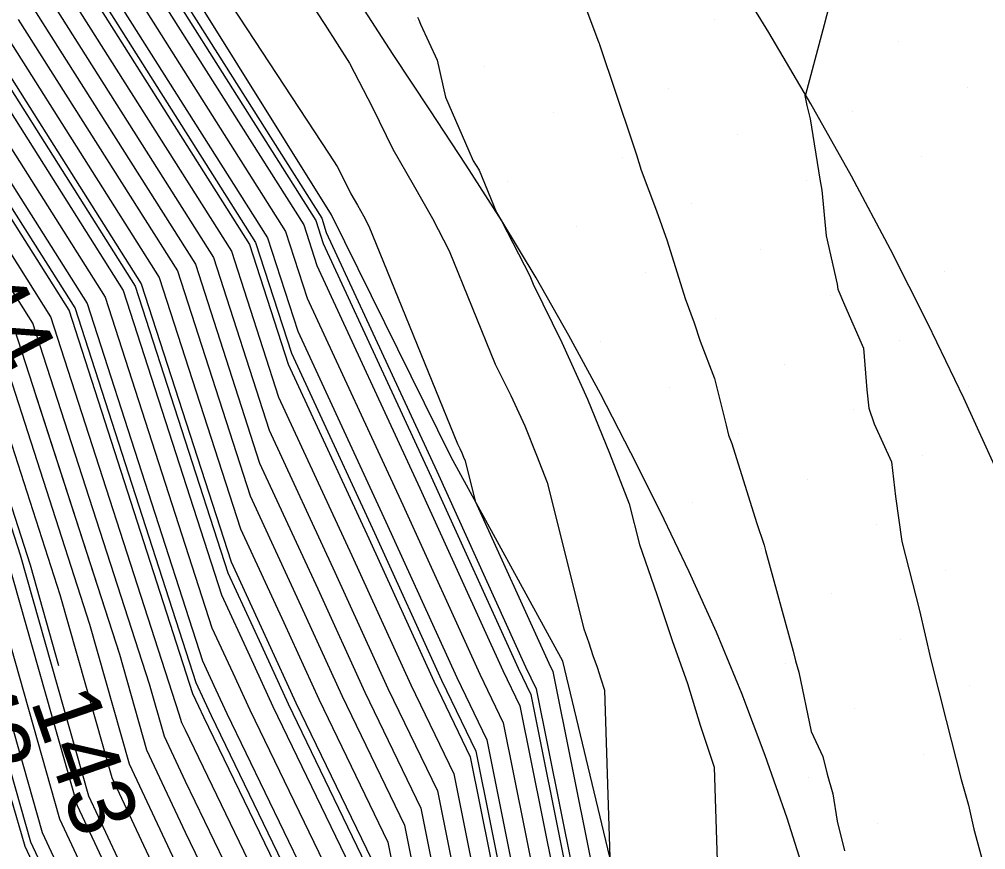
# Model space of a CAD drawing. Extents: x 2354170 to 2357230, y 866100 to 868290.
# Drawn here: x 2355304.97 to 2355334.11, y 867336.1 to 867361.15 of the extents above; entities that cross this region are included whole.
import ezdxf

# ---------------------------------------------------------------- set-up
doc = ezdxf.new("R2010")
doc.units = 0
for name, color, linetype in [('Default', 7, 'Continuous'), ('DTM Contours Major', 7, 'Continuous'), ('DTM Contours Minor', 7, 'Continuous'), ('Exist DTM Breakline', 7, 'Continuous'), ('Exist DTM QL2 LIDAR Elevation Point', 7, 'Continuous'), ('Exist DTM Scan Elevation Point', 7, 'Continuous'), ('Exist Roads EOP', 7, 'Continuous'), ('PH Exist DTM Breakline', 7, 'Continuous')]:
    doc.layers.add(name, color=color, linetype=linetype)

msp = doc.modelspace()

# ---------------------------------------------------------------- linework, layer by layer
at = {"layer": 'Default'}
for points in [[(2355306.165, 867341.65), (2355305.302, 867344.687), (2355303.202, 867351.188), (2355301.616, 867353.695), (2355292.552, 867364.861), (2355289.758, 867368.256), (2355288.278, 867369.956), (2355278.16, 867380.772), (2355273.762, 867384.023), (2355263.412, 867391.351), (2355261.241, 867392.728), (2355259.752, 867393.657), (2355256.753, 867395.336), (2355248.97, 867399.785), (2355238.706, 867405.589), (2355234.801, 867407.888)], [(2355282.878, 867385.864), (2355282.54, 867385.36), (2355282.76, 867385.079), (2355283.173, 867383.169), (2355289.072, 867376.866), (2355292.464, 867374.185), (2355294.974, 867371.631), (2355297.38, 867368.53), (2355304.385, 867359.902), (2355308.645, 867353.167), (2355311.353, 867344.783), (2355312.436, 867342.447), (2355313.303, 867340.534), (2355315.587, 867335.818), (2355316.732, 867330.114), (2355317.511, 867325.449), (2355318.692, 867320.721), (2355319.009, 867316.194), (2355319.731, 867311.66), (2355320.166, 867304.517), (2355320.381, 867300.137), (2355320.604, 867297.426)], [(2355294.517, 867374.628), (2355296.863, 867372.241), (2355300.178, 867367.969), (2355305.215, 867361.764), (2355310.278, 867353.761), (2355312.215, 867347.765), (2355313.974, 867343.968), (2355315.383, 867340.859), (2355317.078, 867337.36), (2355318.527, 867330.141), (2355319.117, 867326.608), (2355320.55, 867320.871), (2355320.935, 867315.38), (2355321.481, 867311.955), (2355321.993, 867303.532), (2355322.159, 867300.158), (2355323.164, 867287.932), (2355324.04, 867281.913)], [(2355301.27, 867373.665), (2355306.706, 867366.66), (2355307.153, 867366.109), (2355314.088, 867355.146), (2355314.225, 867354.721), (2355317.564, 867347.516), (2355320.238, 867341.616), (2355320.557, 867340.959), (2355322.717, 867330.203), (2355322.866, 867329.311), (2355323.291, 867327.608)], [(2355300.64, 867373.462), (2355305.773, 867366.847), (2355306.876, 867365.488), (2355313.544, 867354.948), (2355313.938, 867353.727), (2355317.051, 867347.009), (2355319.545, 867341.508), (2355320.06, 867340.445), (2355322.118, 867330.194), (2355322.33, 867328.925), (2355324.266, 867321.173), (2355324.787, 867313.752), (2355324.979, 867312.545), (2355325.647, 867301.56), (2355325.714, 867300.2), (2355326.119, 867295.271), (2355327.988, 867282.433), (2355328.31, 867280.548), (2355330.802, 867260.01)], [(2355304.049, 867373.524), (2355307.327, 867368.081), (2355307.569, 867367.603), (2355307.77, 867367.204), (2355307.944, 867366.871), (2355308.103, 867366.578), (2355308.273, 867366.304), (2355308.443, 867366.031), (2355314.315, 867357.077), (2355314.553, 867356.706), (2355314.775, 867356.279), (2355314.968, 867355.881), (2355315.163, 867355.541), (2355315.348, 867355.217), (2355315.509, 867354.904), (2355318.183, 867348.345), (2355318.251, 867348.207), (2355318.312, 867348.074), (2355318.363, 867347.946), (2355318.41, 867347.827), (2355318.714, 867346.618), (2355320.932, 867341.725), (2355321.054, 867341.473), (2355323.315, 867330.211)], [(2355319.643, 867280.272), (2355319.601, 867280.761), (2355318.011, 867300.109), (2355317.729, 867305.831), (2355317.399, 867311.266), (2355316.442, 867317.28), (2355316.214, 867320.52), (2355315.369, 867323.905), (2355314.338, 867330.079), (2355313.598, 867333.762), (2355310.529, 867340.101), (2355310.384, 867340.419), (2355310.204, 867340.808), (2355306.468, 867352.375), (2355303.277, 867357.419), (2355293.65, 867369.278), (2355292.456, 867370.817), (2355291.21, 867372.085), (2355290.32, 867372.788)], [(2355300.018, 867371.22), (2355302.975, 867367.408), (2355306.046, 867363.626), (2355311.911, 867354.354), (2355313.077, 867350.746), (2355315.513, 867345.488), (2355317.464, 867341.183), (2355318.569, 867338.903), (2355320.323, 867330.167), (2355320.724, 867327.767), (2355322.408, 867321.022), (2355322.861, 867314.566), (2355323.23, 867312.25), (2355323.82, 867302.546), (2355323.936, 867300.179), (2355324.641, 867291.602), (2355326.061, 867281.851), (2355326.643, 867278.442), (2355326.807, 867277.088)], [(2355301.11, 867367.782), (2355305.492, 867362.385), (2355310.822, 867353.959), (2355312.502, 867348.758), (2355314.487, 867344.475), (2355316.077, 867340.967), (2355317.575, 867337.874), (2355319.126, 867330.15), (2355319.653, 867326.994), (2355321.169, 867320.922), (2355321.577, 867315.109), (2355322.064, 867312.053), (2355322.602, 867303.203), (2355322.751, 867300.165), (2355323.656, 867289.155), (2355324.776, 867281.463), (2355325.532, 867277.037), (2355327.194, 867263.344)], [(2355302.043, 867367.595), (2355305.769, 867363.006), (2355311.367, 867354.156), (2355312.789, 867349.752), (2355315, 867344.981), (2355316.771, 867341.075), (2355318.072, 867338.389), (2355319.724, 867330.158), (2355320.188, 867327.38), (2355321.789, 867320.972), (2355322.219, 867314.837), (2355322.647, 867312.152), (2355323.211, 867302.875), (2355323.344, 867300.172), (2355324.149, 867290.378), (2355325.418, 867281.657), (2355326.087, 867277.74), (2355327.915, 867262.677)], [(2355303.908, 867367.221), (2355306.322, 867364.247), (2355312.455, 867354.552), (2355313.364, 867351.74), (2355316.025, 867345.995), (2355318.158, 867341.292), (2355319.066, 867339.417), (2355320.921, 867330.176), (2355321.259, 867328.153), (2355323.027, 867321.072), (2355323.503, 867314.294), (2355323.813, 867312.348), (2355324.429, 867302.218), (2355324.529, 867300.186), (2355325.134, 867292.825), (2355326.703, 867282.045), (2355327.198, 867279.144), (2355329.359, 867261.344)], [(2355304.841, 867367.034), (2355306.599, 867364.868), (2355313, 867354.75), (2355313.651, 867352.733), (2355316.538, 867346.502), (2355318.851, 867341.4), (2355319.563, 867339.931), (2355321.52, 867330.185), (2355321.795, 867328.539), (2355323.647, 867321.122), (2355324.145, 867314.023), (2355324.396, 867312.447), (2355325.038, 867301.889), (2355325.121, 867300.193), (2355325.627, 867294.048), (2355327.345, 867282.239), (2355327.754, 867279.846), (2355330.081, 867260.677)], [(2355311.908, 867364.455), (2355314.178, 867360.994), (2355314.928, 867359.826), (2355315.624, 867358.484), (2355316.232, 867357.232), (2355316.847, 867356.162), (2355317.426, 867355.142), (2355317.934, 867354.16), (2355319.323, 867350.751), (2355319.792, 867349.801), (2355320.209, 867348.882), (2355320.562, 867348.004), (2355320.884, 867347.181), (2355321.996, 867342.76), (2355322.141, 867342.343), (2355322.268, 867341.962), (2355322.395, 867341.605), (2355322.5, 867341.26), (2355322.616, 867340.913), (2355322.779, 867335.871)], [(2355321.371, 867363.326), (2355322.447, 867360.439), (2355322.45, 867360.432), (2355322.452, 867360.428), (2355322.464, 867360.391), (2355323.458, 867357.418), (2355323.584, 867357.055), (2355323.726, 867356.595), (2355324.182, 867355.373), (2355324.503, 867354.466), (2355325.043, 867352.727), (2355325.321, 867351.997), (2355325.501, 867351.444), (2355325.928, 867350.316), (2355326.282, 867348.909), (2355326.356, 867348.607), (2355326.456, 867348.357), (2355327.204, 867345.975), (2355327.426, 867345.292), (2355327.47, 867345.126), (2355328.303, 867342.088), (2355328.377, 867341.795), (2355328.476, 867341.462), (2355328.848, 867339.669), (2355329.203, 867338.917), (2355329.333, 867338.382), (2355329.504, 867337.784), (2355329.629, 867336.963), (2355329.855, 867336.068)], [(2355329.45, 867361.801), (2355329.239, 867360.982), (2355328.68, 867358.866), (2355328.66, 867358.845), (2355328.715, 867358.543), (2355328.814, 867358.148), (2355329.114, 867356.331), (2355329.165, 867355.995), (2355329.301, 867354.612), (2355329.634, 867353.16), (2355329.652, 867353.009), (2355329.855, 867352.541), (2355330.428, 867351.233), (2355330.525, 867349.977), (2355330.586, 867349.416), (2355330.751, 867348.95), (2355331.272, 867347.797), (2355331.395, 867346.76), (2355331.582, 867345.402), (2355332.118, 867343.322), (2355332.453, 867341.828), (2355332.918, 867340), (2355333.375, 867338.221), (2355333.59, 867337.445), (2355333.75, 867336.727), (2355334.024, 867335.729)], [(2355304.938, 867361.144), (2355309.734, 867353.563), (2355311.928, 867346.771), (2355313.461, 867343.461), (2355314.69, 867340.75), (2355316.581, 867336.846), (2355317.929, 867330.132), (2355318.582, 867326.222), (2355319.931, 867320.821), (2355320.293, 867315.652), (2355320.897, 867311.857), (2355321.384, 867303.86), (2355321.566, 867300.151), (2355322.671, 867286.709), (2355323.491, 867281.075), (2355324.421, 867275.633)], [(2355316.972, 867361.208), (2355317.019, 867361.131), (2355317.064, 867361.003), (2355317.566, 867359.915), (2355317.823, 867358.801), (2355318.526, 867357.182), (2355318.652, 867356.876), (2355318.836, 867356.6), (2355319.362, 867355.318), (2355319.505, 867355.067), (2355320.359, 867353.415), (2355320.464, 867353.157), (2355321.332, 867351.396), (2355322.106, 867349.689), (2355322.762, 867348.061), (2355323.358, 867346.535), (2355323.666, 867345.312), (2355324.195, 867343.795), (2355324.658, 867342.412), (2355325.118, 867341.113), (2355325.501, 867339.859), (2355325.923, 867338.595), (2355326.085, 867333.57)], [(2355304.661, 867360.523), (2355309.19, 867353.365), (2355311.64, 867345.777), (2355312.949, 867342.954), (2355313.996, 867340.642), (2355316.084, 867336.332), (2355317.331, 867330.123), (2355318.046, 867325.836), (2355319.311, 867320.771), (2355319.651, 867315.923), (2355320.314, 867311.758), (2355320.775, 867304.189), (2355320.974, 867300.144), (2355322.179, 867285.486), (2355322.849, 867280.881), (2355323.865, 867274.931)], [(2355304.108, 867359.282), (2355308.101, 867352.969), (2355311.066, 867343.79), (2355311.923, 867341.94), (2355312.609, 867340.426), (2355315.09, 867335.304), (2355316.134, 867330.105), (2355316.975, 867325.063), (2355318.072, 867320.671), (2355318.368, 867316.466), (2355319.148, 867311.562), (2355319.557, 867304.846), (2355319.788, 867300.13), (2355321.193, 867283.039), (2355321.564, 867280.494), (2355322.754, 867273.527)], [(2355303.831, 867358.661), (2355307.557, 867352.771), (2355310.779, 867342.796), (2355311.41, 867341.433), (2355311.916, 867340.317), (2355314.593, 867334.79), (2355315.535, 867330.097), (2355316.44, 867324.677), (2355317.453, 867320.62), (2355317.726, 867316.737), (2355318.565, 867311.463), (2355318.948, 867305.174), (2355319.196, 867300.123), (2355320.701, 867281.816), (2355320.922, 867280.3), (2355322.199, 867272.824)], [(2355303.554, 867358.04), (2355307.012, 867352.573), (2355310.492, 867341.802), (2355310.897, 867340.926), (2355311.222, 867340.209), (2355314.095, 867334.276), (2355314.937, 867330.088), (2355315.905, 867324.291), (2355316.834, 867320.57), (2355317.084, 867317.009), (2355317.982, 867311.365), (2355318.339, 867305.503), (2355318.603, 867300.116), (2355320.208, 867280.593), (2355320.279, 867280.106), (2355321.643, 867272.122)], [(2355319.975, 867273.978), (2355319.122, 867279.381), (2355319.013, 867280.763), (2355318.892, 867282.181), (2355317.418, 867300.102), (2355317.12, 867306.16), (2355316.816, 867311.168), (2355315.8, 867317.552), (2355315.595, 867320.47), (2355314.834, 867323.519), (2355313.74, 867330.07), (2355313.101, 867333.248), (2355309.975, 867339.704), (2355309.869, 867339.931), (2355309.794, 867340.195), (2355305.924, 867352.178), (2355303.001, 867356.799)], [(2355319.975, 867270.024), (2355318.563, 867278.966), (2355318.383, 867281.253), (2355318.182, 867283.601), (2355316.826, 867300.095), (2355316.511, 867306.488), (2355316.233, 867311.07), (2355315.158, 867317.823), (2355314.976, 867320.42), (2355314.298, 867323.132), (2355313.141, 867330.061), (2355312.604, 867332.734), (2355309.975, 867338.164), (2355309.344, 867339.516), (2355308.896, 867341.094), (2355305.38, 867351.98), (2355302.724, 867356.178)], [(2355318.759, 867269.818), (2355317.445, 867278.136), (2355317.122, 867282.235), (2355316.762, 867286.44), (2355315.641, 867300.081), (2355315.293, 867307.145), (2355315.067, 867310.873), (2355313.874, 867318.366), (2355313.737, 867320.319), (2355313.227, 867322.36), (2355311.944, 867330.044), (2355311.61, 867331.706), (2355309.975, 867335.083), (2355308.293, 867338.686), (2355307.099, 867342.891), (2355304.291, 867351.584)], [(2355318.15, 867269.72), (2355316.886, 867277.722), (2355316.492, 867282.725), (2355316.052, 867287.86), (2355315.048, 867300.074), (2355314.684, 867307.474), (2355314.484, 867310.775), (2355313.232, 867318.637), (2355313.118, 867320.269), (2355312.692, 867321.974), (2355311.346, 867330.035), (2355311.113, 867331.192), (2355309.975, 867333.543), (2355307.768, 867338.271), (2355306.201, 867343.789), (2355303.747, 867351.386)], [(2355319.985, 867251.785), (2355319.975, 867251.867), (2355319.19, 867260.343), (2355319.368, 867269.916), (2355318.004, 867278.551), (2355317.752, 867281.744), (2355317.472, 867285.02), (2355316.233, 867300.088), (2355315.902, 867306.817), (2355315.65, 867310.971), (2355314.516, 867318.094), (2355314.356, 867320.369), (2355313.763, 867322.746), (2355312.543, 867330.052), (2355312.107, 867332.22), (2355309.975, 867336.624), (2355308.819, 867339.101), (2355307.997, 867341.992), (2355305.42, 867349.972)], [(2355314.651, 867276.062), (2355313.97, 867284.688), (2355313.213, 867293.538), (2355312.678, 867300.046), (2355312.248, 867308.788), (2355312.151, 867310.381), (2355310.664, 867319.723), (2355310.64, 867320.068), (2355310.55, 867320.429), (2355309.975, 867323.873), (2355308.997, 867329.247), (2355308.828, 867329.839), (2355305.667, 867336.61), (2355302.607, 867347.382)], [(2355315.21, 867276.477), (2355314.601, 867284.197), (2355313.923, 867292.118), (2355313.27, 867300.053), (2355312.857, 867308.459), (2355312.734, 867310.48), (2355311.306, 867319.451), (2355311.259, 867320.118), (2355311.085, 867320.815), (2355309.975, 867327.466), (2355309.569, 867329.696), (2355309.499, 867329.942), (2355306.192, 867337.025), (2355303.505, 867346.484)], [(2355304.404, 867345.586), (2355306.717, 867337.441), (2355309.975, 867330.462), (2355310.119, 867330.164), (2355310.149, 867330.017), (2355311.621, 867321.201), (2355311.879, 867320.169), (2355311.948, 867319.18), (2355313.317, 867310.578), (2355313.466, 867308.131), (2355313.863, 867300.06), (2355314.633, 867290.699), (2355315.231, 867283.707), (2355315.768, 867276.892), (2355316.932, 867269.524)], [(2355316.686, 867238.964), (2355316.634, 867239.341), (2355316.629, 867239.435), (2355316.122, 867246.919), (2355315.697, 867254.295), (2355314.973, 867262.114), (2355315.105, 867269.229), (2355314.092, 867275.648), (2355313.34, 867285.179), (2355312.503, 867294.958), (2355312.085, 867300.039), (2355311.639, 867309.117), (2355311.568, 867310.283), (2355310.022, 867319.994), (2355310.021, 867320.018), (2355310.014, 867320.043), (2355309.975, 867320.28), (2355308.425, 867328.798), (2355308.156, 867329.737), (2355305.141, 867336.195), (2355304.717, 867337.689)]]:
    msp.add_lwpolyline(points, dxfattribs=at)
at = {"layer": 'DTM Contours Major'}
for points in [[(2355319.853, 867280.109), (2355319.838, 867280.288), (2355318.208, 867300.112), (2355317.932, 867305.722), (2355317.593, 867311.299), (2355316.656, 867317.19), (2355316.421, 867320.537), (2355315.548, 867324.033), (2355314.538, 867330.082), (2355313.764, 867333.933), (2355310.76, 867340.137), (2355310.555, 867340.588), (2355310.3, 867341.139), (2355306.65, 867352.441), (2355303.37, 867357.626), (2355293.961, 867369.216), (2355292.666, 867370.885), (2355291.315, 867372.26), (2355290.715, 867372.734)], [(2355316.972, 867361.208), (2355317.019, 867361.131), (2355317.064, 867361.003), (2355317.566, 867359.915), (2355317.823, 867358.801), (2355318.526, 867357.182), (2355318.652, 867356.876), (2355318.836, 867356.6), (2355319.362, 867355.318), (2355319.505, 867355.067), (2355320.359, 867353.415), (2355320.464, 867353.157), (2355321.332, 867351.396), (2355322.106, 867349.689), (2355322.762, 867348.061), (2355323.358, 867346.535), (2355323.666, 867345.312), (2355324.195, 867343.795), (2355324.658, 867342.412), (2355325.118, 867341.113), (2355325.501, 867339.859), (2355325.923, 867338.595), (2355326.085, 867333.57)]]:
    msp.add_lwpolyline(points, dxfattribs=at)
at = {"layer": 'DTM Contours Minor'}
for points in [[(2355292.179, 867379.306), (2355294.45, 867377.511), (2355298.961, 867372.919), (2355303.286, 867367.346), (2355306.138, 867363.833), (2355312.092, 867354.42), (2355313.172, 867351.077), (2355315.684, 867345.657), (2355317.695, 867341.22), (2355318.734, 867339.074), (2355320.522, 867330.17), (2355320.902, 867327.895), (2355322.615, 867321.039), (2355323.075, 867314.475), (2355323.424, 867312.283), (2355324.023, 867302.437), (2355324.134, 867300.182), (2355324.806, 867292.009), (2355326.275, 867281.916), (2355326.828, 867278.676), (2355328.878, 867261.788)], [(2355317.338, 867269.589), (2355316.141, 867277.169), (2355315.651, 867283.38), (2355315.106, 867289.752), (2355314.258, 867300.065), (2355313.872, 867307.912), (2355313.706, 867310.644), (2355312.376, 867318.999), (2355312.292, 867320.202), (2355311.978, 867321.459), (2355310.548, 867330.023), (2355310.451, 867330.507), (2355309.975, 867331.489), (2355307.068, 867337.717), (2355305.003, 867344.987), (2355303.021, 867351.122), (2355301.524, 867353.488), (2355292.969, 867364.026), (2355289.723, 867367.972), (2355288.003, 867369.946), (2355284.542, 867373.646)], [(2355301.06, 867373.597), (2355306.395, 867366.722), (2355307.061, 867365.902), (2355313.907, 867355.08), (2355314.13, 867354.39), (2355317.393, 867347.347), (2355320.007, 867341.58), (2355320.391, 867340.787), (2355322.517, 867330.2), (2355322.687, 867329.183), (2355324.679, 867321.206), (2355325.215, 867313.571), (2355325.368, 867312.611), (2355326.053, 867301.341), (2355326.109, 867300.205), (2355326.447, 867296.086), (2355328.416, 867282.562), (2355328.68, 867281.017), (2355331.214, 867260.134)], [(2355300.178, 867367.969), (2355305.215, 867361.764), (2355310.278, 867353.761), (2355312.215, 867347.765), (2355313.974, 867343.968), (2355315.383, 867340.859), (2355317.078, 867337.36), (2355318.527, 867330.141), (2355319.117, 867326.608), (2355320.55, 867320.871), (2355320.935, 867315.38), (2355321.481, 867311.955), (2355321.491, 867311.789)], [(2355304.292, 867359.695), (2355308.464, 867353.101), (2355311.257, 867344.452), (2355312.265, 867342.278), (2355313.072, 867340.498), (2355315.421, 867335.647), (2355316.533, 867330.111), (2355317.332, 867325.321), (2355318.485, 867320.704), (2355318.795, 867316.285), (2355319.537, 867311.627), (2355319.963, 867304.627), (2355320.183, 867300.135), (2355321.522, 867283.855), (2355321.992, 867280.623), (2355323.125, 867273.995)], [(2355314.93, 867315.494), (2355314.516, 867318.094), (2355314.356, 867320.369), (2355313.763, 867322.746), (2355312.543, 867330.052), (2355312.107, 867332.22), (2355309.975, 867336.624), (2355308.819, 867339.101), (2355307.997, 867341.992), (2355304.835, 867351.782)], [(2355311.859, 867308.672), (2355311.842, 867309.007), (2355311.763, 867310.316), (2355310.236, 867319.904), (2355310.227, 867320.035), (2355310.193, 867320.172), (2355309.975, 867321.477), (2355308.616, 867328.948), (2355308.38, 867329.771), (2355305.317, 867336.334), (2355302.008, 867347.981)]]:
    msp.add_lwpolyline(points, dxfattribs=at)
at = {"layer": 'Exist DTM Breakline'}
msp.add_lwpolyline([(2355338.881, 867335.755), (2355338.109, 867338.133), (2355337.291, 867340.496), (2355336.415, 867342.837), (2355335.479, 867345.155), (2355334.489, 867347.451), (2355333.451, 867349.725), (2355332.368, 867351.978), (2355331.239, 867354.209), (2355330.062, 867356.414), (2355328.839, 867358.595), (2355327.574, 867360.751), (2355326.269, 867362.883), (2355324.918, 867364.987), (2355323.521, 867367.06), (2355322.1, 867369.116), (2355320.663, 867371.162), (2355319.2, 867373.19), (2355317.693, 867375.184)], dxfattribs=at)
at = {"layer": 'Exist DTM QL2 LIDAR Elevation Point'}
msp.add_line((2355309.975, 867340.015), (2355309.975, 867340.015), dxfattribs=at)
at = {"layer": 'Exist DTM Scan Elevation Point'}
for p, q in [((2355316.906, 867361.107), (2355316.906, 867361.107)), ((2355325.92, 867361.139), (2355325.92, 867361.139)), ((2355322.455, 867360.434), (2355322.455, 867360.434)), ((2355331.469, 867360.465), (2355331.469, 867360.465)), ((2355318.991, 867359.728), (2355318.991, 867359.728)), ((2355328.005, 867359.76), (2355328.005, 867359.76)), ((2355324.54, 867359.054), (2355324.54, 867359.054)), ((2355333.554, 867359.086), (2355333.554, 867359.086)), ((2355321.076, 867358.349), (2355321.076, 867358.349)), ((2355330.09, 867358.38), (2355330.09, 867358.38)), ((2355326.625, 867357.675), (2355326.625, 867357.675)), ((2355332.175, 867357.001), (2355332.175, 867357.001)), ((2355323.161, 867356.969), (2355323.161, 867356.969)), ((2355319.696, 867356.264), (2355319.696, 867356.264)), ((2355328.71, 867356.295), (2355328.71, 867356.295)), ((2355325.246, 867355.59), (2355325.246, 867355.59)), ((2355321.781, 867354.884), (2355321.781, 867354.884)), ((2355330.795, 867354.916), (2355330.795, 867354.916)), ((2355327.331, 867354.21), (2355327.331, 867354.21)), ((2355323.866, 867353.505), (2355323.866, 867353.505)), ((2355332.88, 867353.536), (2355332.88, 867353.536)), ((2355329.416, 867352.831), (2355329.416, 867352.831)), ((2355325.951, 867352.125), (2355325.951, 867352.125)), ((2355331.501, 867351.451), (2355331.501, 867351.451)), ((2355322.487, 867351.42), (2355322.487, 867351.42)), ((2355328.036, 867350.746), (2355328.036, 867350.746)), ((2355324.572, 867350.04), (2355324.572, 867350.04)), ((2355333.586, 867350.072), (2355333.586, 867350.072)), ((2355330.121, 867349.366), (2355330.121, 867349.366)), ((2355326.657, 867348.661), (2355326.657, 867348.661)), ((2355332.206, 867347.987), (2355332.206, 867347.987)), ((2355328.742, 867347.281), (2355328.742, 867347.281)), ((2355325.278, 867346.576), (2355325.278, 867346.576)), ((2355330.827, 867345.902), (2355330.827, 867345.902)), ((2355327.363, 867345.196), (2355327.363, 867345.196)), ((2355332.912, 867344.523), (2355332.912, 867344.523)), ((2355329.448, 867343.817), (2355329.448, 867343.817)), ((2355331.533, 867342.438), (2355331.533, 867342.438)), ((2355328.068, 867341.732), (2355328.068, 867341.732)), ((2355333.617, 867341.058), (2355333.617, 867341.058)), ((2355330.153, 867340.353), (2355330.153, 867340.353)), ((2355332.238, 867338.973), (2355332.238, 867338.973)), ((2355328.774, 867338.268), (2355328.774, 867338.268)), ((2355330.859, 867336.888), (2355330.859, 867336.888))]:
    msp.add_line(p, q, dxfattribs=at)
at = {"layer": 'Exist Roads EOP'}
msp.add_lwpolyline([(2355328.73, 867335.149), (2355328.12, 867337.054), (2355327.463, 867338.943), (2355326.761, 867340.816), (2355325.997, 867342.664), (2355325.17, 867344.485), (2355324.304, 867346.288), (2355323.411, 867348.077), (2355322.492, 867349.854), (2355321.543, 867351.614), (2355320.557, 867353.354), (2355319.523, 867355.066), (2355318.447, 867356.752), (2355317.345, 867358.421), (2355316.242, 867360.089), (2355315.161, 867361.772), (2355314.091, 867363.462), (2355313.009, 867365.144), (2355311.9, 867366.808), (2355310.76, 867368.451), (2355309.603, 867370.082), (2355308.438, 867371.709), (2355307.276, 867373.336), (2355306.122, 867374.97)], dxfattribs=at)
at = {"layer": 'PH Exist DTM Breakline'}
msp.add_lwpolyline([(2355331.788, 867125.933), (2355331.895, 867160.008), (2355332.095, 867192.96), (2355332.294, 867229.157), (2355331.909, 867258.987), (2355330.369, 867283.152), (2355328.116, 867300.229), (2355326.882, 867312.866), (2355326.195, 867321.329), (2355324.13, 867330.223), (2355321.362, 867341.792), (2355317.99, 867347.937), (2355314.379, 867355.251), (2355307.342, 867366.532), (2355301.326, 867373.683), (2355295.488, 867379.25), (2355288.031, 867384.762), (2355286.14, 867386.551), (2355286.514, 867387.031), (2355286.635, 867388.655), (2355285.418, 867389.374), (2355282.861, 867389.676), (2355280.46, 867391.235)], dxfattribs=at)

# ---------------------------------------------------------------- texts
at = {"layer": 'Default'}
for s, rotation, p in [('144', 297.7592, (2355302.304, 867354.258)), ('142', 285.8565, (2355302.314, 867342.491)), ('143', 288.9937, (2355305.298, 867340.591))]:
    msp.add_text(s, height=2, rotation=rotation, dxfattribs=at).set_placement(p)

doc.saveas('drawing.dxf')
